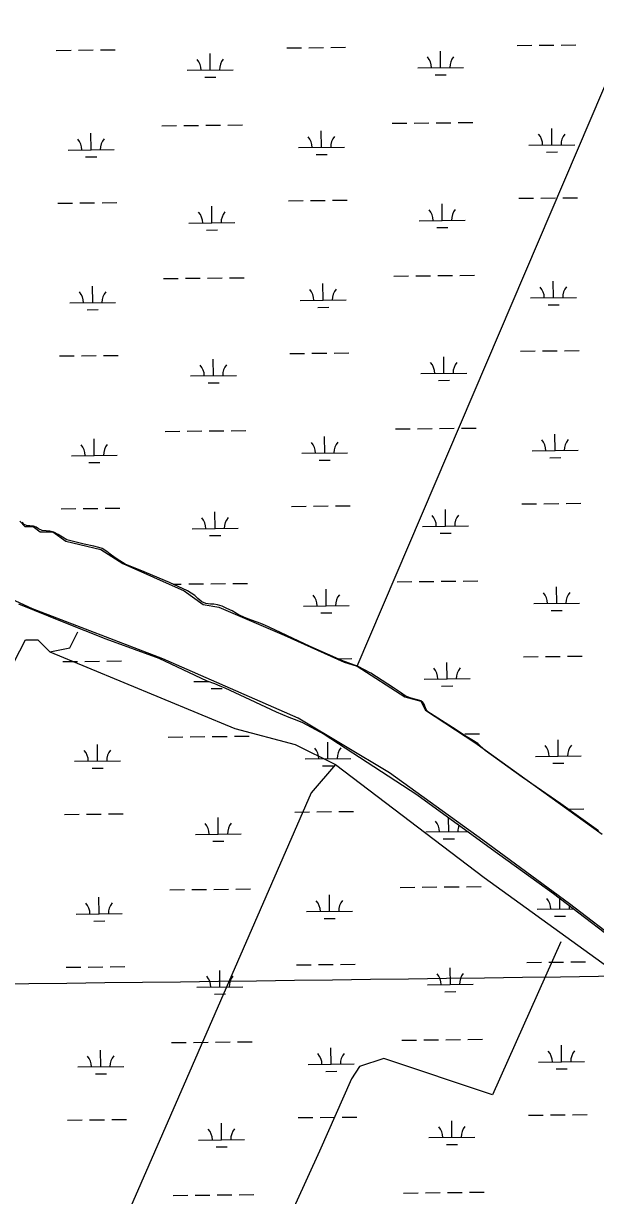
# Model space of a CAD drawing. Extents: x 3734862 to 3772949, y 391520 to 417239.
# Drawn here: x 3754618 to 3755864, y 408713 to 411265 of the extents above; entities that cross this region are included whole.
import ezdxf

# ---------------------------------------------------------------- set-up
doc = ezdxf.new("R2010")
doc.units = 0
for name, color, linetype in [('V-GRID-MAJR', 7, 'Continuous'), ('V-TOPO-SHOR', 7, 'Continuous'), ('V-WETL-SWMP', 7, 'Continuous')]:
    doc.layers.add(name, color=color, linetype=linetype)

msp = doc.modelspace()

# ---------------------------------------------------------------- linework, layer by layer
at = {"layer": 'V-GRID-MAJR'}
msp.add_spline([(3738908.6, 408973.5), (3741556.3, 409006.9), (3746851.6, 409074.3), (3752147, 409142.5), (3757442.4, 409211.4), (3762737.7, 409281.1), (3768033.1, 409351.6), (3770680.7, 409387.1)], degree=3, dxfattribs=at)
at = {"layer": 'V-TOPO-SHOR'}
for p, q in [((3754609.6, 410181.1), (3754621.1, 410169.6)), ((3754621.1, 410169.6), (3754638.8, 410169.6)), ((3754638.8, 410169.6), (3754654.4, 410158.1)), ((3754654.4, 410158.1), (3754681.5, 410158.1)), ((3754681.5, 410158.1), (3754710, 410137.7)), ((3754710, 410137.7), (3754786.7, 410119.6)), ((3754786.7, 410119.6), (3754834.6, 410089.4)), ((3754834.6, 410089.4), (3754968, 410030)), ((3754968, 410030), (3755009.6, 409999.8)), ((3754637.8, 409990.4), (3754591.4, 410011.7)), ((3754921.7, 409881.6), (3754637.8, 409990.4)), ((3755009.6, 409999.8), (3755043.1, 409994.5)), ((3755043.1, 409994.5), (3755185.7, 409933.1)), ((3755185.7, 409933.1), (3755316.5, 409874.3)), ((3755216.5, 409752.4), (3754921.7, 409881.6)), ((3755316.5, 409874.3), (3755344.6, 409865.9)), ((3755344.6, 409865.9), (3755448.8, 409799.3)), ((3755448.8, 409799.3), (3755483.2, 409789.9)), ((3755483.2, 409789.9), (3755493.6, 409770.1)), ((3755415.5, 409633.7), (3755216.5, 409752.4)), ((3755493.6, 409770.1), (3755600.9, 409699.3)), ((3755600.9, 409699.3), (3755878.5, 409499.8)), ((3755618.6, 409486.8), (3755415.5, 409633.7)), ((3755807.1, 409348.2), (3755618.6, 409486.8)), ((3755995.2, 409205), (3755807.1, 409348.2))]:
    msp.add_line(p, q, dxfattribs=at)
for points in [[(3755344.6, 409865.9), (3756162.2, 411780.2), (3756345.4, 412219.8)], [(3754675.1, 409897), (3754718.9, 409905.7), (3754736.4, 409940.8)], [(3753738.1, 407671.8), (3753719.7, 407775.8), (3753728.4, 407819.6), (3753938.8, 408292.9), (3754499.8, 409686.6), (3754622.5, 409923.3), (3754622.5, 409923.3), (3754648.8, 409923.3), (3754675.1, 409897), (3755078.3, 409730.4), (3755209.8, 409695.4), (3755297.4, 409651.5), (3755621.7, 409406.1), (3756568.4, 408722.4), (3756815.8, 408550.6)], [(3755297.4, 409651.5), (3755244.8, 409590.2), (3754973.1, 408967.8), (3754517.3, 407924.8)], [(3755788.3, 409265.9), (3755639.3, 408932.8), (3755402.6, 409011.7), (3755350, 408994.1), (3755332.5, 408967.8), (3755262.4, 408810.1), (3755087, 408424.4)]]:
    msp.add_lwpolyline(points, dxfattribs=at)
at = {"layer": 'V-WETL-SWMP'}
for p, q in [((3754689.4, 411206.3), (3754721.4, 411206.7)), ((3754737.4, 411206.8), (3754769.4, 411207.2)), ((3754785.4, 411207.3), (3754817.4, 411207.7)), ((3755191.3, 411211.6), (3755223.3, 411212)), ((3755239.3, 411212.1), (3755271.3, 411212.5)), ((3755287.3, 411212.6), (3755319.3, 411213)), ((3755526.6, 411168.7), (3755526.2, 411204.7)), ((3755693.2, 411216.9), (3755725.2, 411217.3)), ((3755741.2, 411217.4), (3755773.2, 411217.8)), ((3755789.2, 411217.9), (3755821.2, 411218.3)), ((3755024.7, 411163.4), (3755024.3, 411199.4)), ((3754974.7, 411162.9), (3755074.7, 411164)), ((3755476.6, 411168.2), (3755576.6, 411169.3)), ((3755514.8, 411153.2), (3755538.8, 411153.4)), ((3755012.9, 411147.9), (3755036.9, 411148.1)), ((3755421, 411047.5), (3755453, 411047.9)), ((3755469, 411048), (3755501, 411048.4)), ((3755517, 411048.5), (3755549, 411048.9)), ((3755565, 411049.1), (3755597, 411049.4)), ((3754765.1, 410989.9), (3754764.7, 411025.9)), ((3754919.2, 411042.2), (3754951.2, 411042.6)), ((3754967.2, 411042.7), (3754999.1, 411043.1)), ((3755015.1, 411043.2), (3755047.1, 411043.6)), ((3755063.1, 411043.8), (3755095.1, 411044.1)), ((3755267, 410995.2), (3755266.6, 411031.2)), ((3755768.9, 411000.5), (3755768.5, 411036.5)), ((3755718.9, 410999.9), (3755818.9, 411001)), ((3754715.1, 410989.3), (3754815.1, 410990.4)), ((3754753.3, 410974.3), (3754777.3, 410974.6)), ((3755217, 410994.6), (3755317, 410995.7)), ((3755255.2, 410979.6), (3755279.1, 410979.9)), ((3755757, 410984.9), (3755781, 410985.2)), ((3754692.9, 410873.7), (3754724.9, 410874)), ((3754740.9, 410874.2), (3754772.9, 410874.5)), ((3754788.9, 410874.7), (3754820.9, 410875)), ((3755194.8, 410879), (3755226.8, 410879.3)), ((3755242.8, 410879.5), (3755274.8, 410879.8)), ((3755290.8, 410880), (3755322.8, 410880.3)), ((3755530.1, 410836.1), (3755529.7, 410872.1)), ((3755696.7, 410884.3), (3755728.7, 410884.6)), ((3755744.7, 410884.8), (3755776.7, 410885.1)), ((3755792.7, 410885.3), (3755824.7, 410885.6)), ((3755028.2, 410830.8), (3755027.9, 410866.8)), ((3754978.2, 410830.2), (3755078.2, 410831.3)), ((3755480.1, 410835.5), (3755580.1, 410836.6)), ((3755518.3, 410820.5), (3755542.3, 410820.8)), ((3755016.4, 410815.2), (3755040.4, 410815.5)), ((3755472.5, 410715.4), (3755504.5, 410715.7)), ((3755520.5, 410715.9), (3755552.5, 410716.2)), ((3755568.5, 410716.4), (3755600.5, 410716.7)), ((3754768.6, 410657.2), (3754768.2, 410693.2)), ((3754922.7, 410709.6), (3754954.7, 410709.9)), ((3754970.7, 410710.1), (3755002.7, 410710.4)), ((3755018.7, 410710.6), (3755050.7, 410710.9)), ((3755066.7, 410711.1), (3755098.7, 410711.4)), ((3755270.5, 410662.5), (3755270.1, 410698.5)), ((3755424.5, 410714.9), (3755456.5, 410715.2)), ((3755772.4, 410667.8), (3755772, 410703.8)), ((3755722.4, 410667.3), (3755822.4, 410668.3)), ((3754718.6, 410656.7), (3754818.6, 410657.7)), ((3754756.8, 410641.6), (3754780.8, 410641.9)), ((3755220.5, 410662), (3755320.5, 410663)), ((3755258.7, 410646.9), (3755282.7, 410647.2)), ((3755760.5, 410652.3), (3755784.5, 410652.5)), ((3754696.4, 410541), (3754728.4, 410541.3)), ((3754744.4, 410541.5), (3754776.4, 410541.8)), ((3754792.4, 410542), (3754824.4, 410542.4)), ((3755198.3, 410546.3), (3755230.3, 410546.6)), ((3755246.3, 410546.8), (3755278.3, 410547.2)), ((3755294.3, 410547.3), (3755326.3, 410547.7)), ((3755533.6, 410503.4), (3755533.3, 410539.4)), ((3755700.2, 410551.6), (3755732.2, 410551.9)), ((3755748.2, 410552.1), (3755780.2, 410552.5)), ((3755796.2, 410552.6), (3755828.2, 410553)), ((3755031.8, 410498.1), (3755031.4, 410534.1)), ((3754981.8, 410497.6), (3755081.7, 410498.6)), ((3755483.6, 410502.9), (3755583.6, 410503.9)), ((3755521.8, 410487.9), (3755545.8, 410488.1)), ((3755019.9, 410482.6), (3755043.9, 410482.8)), ((3755572.1, 410383.7), (3755604.1, 410384.1)), ((3754772.1, 410324.5), (3754771.8, 410360.5)), ((3754926.2, 410376.9), (3754958.2, 410377.3)), ((3754974.2, 410377.4), (3755006.2, 410377.8)), ((3755022.2, 410377.9), (3755054.2, 410378.3)), ((3755070.2, 410378.4), (3755102.2, 410378.8)), ((3755274, 410329.8), (3755273.6, 410365.8)), ((3755428.1, 410382.2), (3755460.1, 410382.6)), ((3755476.1, 410382.7), (3755508.1, 410383.1)), ((3755524.1, 410383.2), (3755556.1, 410383.6)), ((3755775.9, 410335.2), (3755775.5, 410371.1)), ((3755725.9, 410334.6), (3755825.9, 410335.7)), ((3754722.1, 410324), (3754822.1, 410325.1)), ((3754760.3, 410309), (3754784.3, 410309.2)), ((3755224, 410329.3), (3755324, 410330.4)), ((3755262.2, 410314.3), (3755286.2, 410314.5)), ((3755764.1, 410319.6), (3755788.1, 410319.8)), ((3754699.9, 410208.3), (3754731.9, 410208.7)), ((3754747.9, 410208.9), (3754779.9, 410209.2)), ((3754795.9, 410209.4), (3754827.9, 410209.7)), ((3755201.8, 410213.6), (3755233.8, 410214)), ((3755249.8, 410214.2), (3755281.8, 410214.5)), ((3755297.8, 410214.7), (3755329.8, 410215)), ((3755537.1, 410170.8), (3755536.8, 410206.8)), ((3755703.7, 410219), (3755735.7, 410219.3)), ((3755751.7, 410219.5), (3755783.7, 410219.8)), ((3755799.7, 410220), (3755831.7, 410220.3)), ((3755035.3, 410165.5), (3755034.9, 410201.5)), ((3754985.3, 410164.9), (3755085.3, 410166)), ((3755487.1, 410170.2), (3755587.1, 410171.3)), ((3755525.3, 410155.2), (3755549.3, 410155.5)), ((3755023.4, 410149.9), (3755047.4, 410150.2)), ((3754943.7, 410044.4), (3754961.7, 410044.6)), ((3754977.7, 410044.8), (3755009.7, 410045.1)), ((3755025.7, 410045.3), (3755057.7, 410045.6)), ((3755073.7, 410045.8), (3755105.7, 410046.1)), ((3755277.5, 409997.2), (3755277.1, 410033.2)), ((3755431.6, 410049.6), (3755463.6, 410049.9)), ((3755479.6, 410050.1), (3755511.6, 410050.4)), ((3755527.6, 410050.6), (3755559.6, 410050.9)), ((3755575.6, 410051.1), (3755607.6, 410051.4)), ((3755779.4, 410002.5), (3755779, 410038.5)), ((3755729.4, 410002), (3755829.4, 410003)), ((3755227.5, 409996.7), (3755327.5, 409997.7)), ((3755265.7, 409981.6), (3755289.7, 409981.9)), ((3755767.6, 409986.9), (3755791.6, 409987.2)), ((3754703.5, 409875.7), (3754735.5, 409876)), ((3754751.5, 409876.2), (3754783.5, 409876.5)), ((3754799.5, 409876.7), (3754831.5, 409877.1)), ((3755301.9, 409882), (3755333.3, 409882.3)), ((3755540.7, 409838.1), (3755540.3, 409874.1)), ((3755707.2, 409886.3), (3755739.2, 409886.6)), ((3755755.2, 409886.8), (3755787.2, 409887.1)), ((3755803.2, 409887.3), (3755835.2, 409887.6)), ((3754988.8, 409832.3), (3755020.6, 409832.6)), ((3755490.7, 409837.6), (3755590.7, 409838.6)), ((3755528.8, 409822.5), (3755552.8, 409822.8)), ((3755027, 409817.3), (3755051, 409817.5)), ((3754779.2, 409659.2), (3754778.8, 409695.2)), ((3754933.2, 409711.6), (3754965.2, 409712)), ((3754981.2, 409712.1), (3755013.2, 409712.5)), ((3755029.2, 409712.6), (3755061.2, 409713)), ((3755077.2, 409713.1), (3755109.2, 409713.5)), ((3755281.1, 409664.5), (3755280.7, 409700.5)), ((3755579.1, 409718.4), (3755611.1, 409718.8)), ((3755782.9, 409669.8), (3755782.5, 409705.8)), ((3755732.9, 409669.3), (3755832.9, 409670.4)), ((3754729.2, 409658.7), (3754829.2, 409659.8)), ((3754767.3, 409643.7), (3754791.3, 409643.9)), ((3755231.1, 409664), (3755331.1, 409665.1)), ((3755269.2, 409649), (3755293.2, 409649.2)), ((3755771.1, 409654.3), (3755795.1, 409654.5)), ((3754707, 409543), (3754739, 409543.4)), ((3754755, 409543.6), (3754787, 409543.9)), ((3754803, 409544.1), (3754835, 409544.4)), ((3755208.9, 409548.3), (3755240.9, 409548.7)), ((3755256.9, 409548.9), (3755288.9, 409549.2)), ((3755304.9, 409549.4), (3755336.9, 409549.7)), ((3755806.7, 409554.7), (3755838.7, 409555)), ((3755042.3, 409500.2), (3755041.9, 409536.2)), ((3755544.2, 409505.5), (3755543.9, 409536.2)), ((3754992.3, 409499.6), (3755092.3, 409500.7)), ((3755494.2, 409504.9), (3755585.7, 409505.9)), ((3755030.5, 409484.6), (3755054.5, 409484.8)), ((3755532.4, 409489.9), (3755556.4, 409490.2)), ((3754936.7, 409379), (3754968.7, 409379.3)), ((3754984.7, 409379.5), (3755016.7, 409379.8)), ((3755032.7, 409380), (3755064.7, 409380.3)), ((3755080.7, 409380.5), (3755112.7, 409380.8)), ((3755284.6, 409331.9), (3755284.2, 409367.9)), ((3755438.6, 409384.3), (3755470.6, 409384.6)), ((3755486.6, 409384.8), (3755518.6, 409385.1)), ((3755534.6, 409385.3), (3755566.6, 409385.6)), ((3755582.6, 409385.8), (3755614.6, 409386.1)), ((3754782.7, 409326.6), (3754782.3, 409362.6)), ((3755786.5, 409337.2), (3755786.2, 409361)), ((3754732.7, 409326.1), (3754832.7, 409327.1)), ((3755234.6, 409331.4), (3755334.6, 409332.4)), ((3755272.7, 409316.3), (3755296.7, 409316.6)), ((3755736.5, 409336.7), (3755816.9, 409337.5)), ((3755774.6, 409321.6), (3755798.6, 409321.9)), ((3754770.9, 409311), (3754794.9, 409311.3)), ((3754710.5, 409210.4), (3754742.5, 409210.7)), ((3754758.5, 409210.9), (3754790.5, 409211.2)), ((3754806.5, 409211.4), (3754838.5, 409211.7)), ((3755212.4, 409215.7), (3755244.4, 409216)), ((3755260.4, 409216.2), (3755292.4, 409216.5)), ((3755308.4, 409216.7), (3755340.4, 409217)), ((3755714.3, 409221), (3755746.3, 409221.3)), ((3755762.3, 409221.5), (3755794.3, 409221.8)), ((3755810.3, 409222), (3755842.3, 409222.3)), ((3755045.8, 409167.5), (3755045.4, 409203.5)), ((3755547.7, 409172.8), (3755547.3, 409208.8)), ((3754995.8, 409167), (3755095.8, 409168)), ((3755497.7, 409172.3), (3755597.7, 409173.3)), ((3755034, 409151.9), (3755058, 409152.2)), ((3755535.9, 409157.2), (3755559.9, 409157.5)), ((3754940.3, 409046.3), (3754972.3, 409046.6)), ((3754988.3, 409046.8), (3755020.2, 409047.1)), ((3755036.2, 409047.3), (3755068.2, 409047.7)), ((3755084.2, 409047.8), (3755116.2, 409048.2)), ((3755288.1, 408999.2), (3755287.7, 409035.2)), ((3755442.1, 409051.6), (3755474.1, 409051.9)), ((3755490.1, 409052.1), (3755522.1, 409052.5)), ((3755538.1, 409052.6), (3755570.1, 409053)), ((3755586.1, 409053.1), (3755618.1, 409053.5)), ((3755790, 409004.5), (3755789.6, 409040.5)), ((3754786.2, 408993.9), (3754785.8, 409029.9)), ((3754736.2, 408993.4), (3754836.2, 408994.5)), ((3755238.1, 408998.7), (3755338.1, 408999.8)), ((3755276.2, 408983.7), (3755300.2, 408983.9)), ((3755740, 409004), (3755840, 409005.1)), ((3755778.1, 408989), (3755802.1, 408989.2)), ((3754774.4, 408978.4), (3754798.4, 408978.6)), ((3754762, 408878.2), (3754794, 408878.6)), ((3754810, 408878.7), (3754842, 408879.1)), ((3755215.9, 408883), (3755247.9, 408883.4)), ((3755263.9, 408883.5), (3755295.9, 408883.9)), ((3755311.9, 408884), (3755343.9, 408884.4)), ((3755717.8, 408888.3), (3755749.8, 408888.7)), ((3755765.8, 408888.8), (3755797.8, 408889.2)), ((3755813.8, 408889.3), (3755845.8, 408889.7)), ((3754714, 408877.7), (3754746, 408878.1)), ((3755049.3, 408834.8), (3755049, 408870.8)), ((3755551.2, 408840.1), (3755550.8, 408876.1)), ((3754999.3, 408834.3), (3755099.3, 408835.4)), ((3755501.2, 408839.6), (3755601.2, 408840.7)), ((3755037.5, 408819.3), (3755061.5, 408819.5)), ((3755539.4, 408824.6), (3755563.4, 408824.8)), ((3754943.8, 408713.6), (3754975.8, 408714)), ((3754991.8, 408714.2), (3755023.8, 408714.5)), ((3755039.8, 408714.7), (3755071.8, 408715)), ((3755087.8, 408715.2), (3755119.8, 408715.5)), ((3755445.6, 408718.9), (3755477.6, 408719.3)), ((3755493.6, 408719.5), (3755525.6, 408719.8)), ((3755541.6, 408720), (3755573.6, 408720.3)), ((3755589.6, 408720.5), (3755621.6, 408720.8))]:
    msp.add_line(p, q, dxfattribs=at)
for points in [[(3755504.8, 409762.5), (3755498, 409767.2), (3755495, 409771.3), (3755493.5, 409774.8), (3755492.5, 409778.8), (3755490.7, 409783.3), (3755488, 409787), (3755483.1, 409790.2), (3755476, 409792.6), (3755467.4, 409794.8), (3755460, 409797.1), (3755449.6, 409800.9), (3755441.2, 409806.9), (3755424.1, 409818.9), (3755374.2, 409850.6), (3755347, 409865.2), (3755311.2, 409877.8), (3755242.5, 409908.9), (3755153.4, 409951), (3755138.2, 409957.4), (3755126.9, 409961.6), (3755114.3, 409966), (3755103.1, 409970.2), (3755091.2, 409975.3), (3755081.6, 409980.6), (3755072.4, 409985.9), (3755060.9, 409991.7), (3755050.3, 409996.1), (3755040.8, 409999), (3755032.2, 410000.7), (3755025.4, 410000.6), (3755014.8, 410002.1), (3755006.2, 410005.7), (3754997.3, 410012.9), (3754990.9, 410019.3), (3754975.3, 410030.1), (3754936, 410047.9), (3754872, 410074.7), (3754839.7, 410087.9), (3754822.2, 410098.8), (3754814.6, 410103.7), (3754806.5, 410109.5), (3754799.3, 410115.5), (3754788.9, 410121.7), (3754781.7, 410124.3), (3754771.3, 410127), (3754750.1, 410131.6), (3754712.5, 410141), (3754693.6, 410152.1), (3754683.9, 410157.6), (3754674.9, 410159.9), (3754667, 410160.2), (3754658.6, 410161), (3754650.4, 410164.8), (3754645.8, 410168.4), (3754640, 410170.3), (3754624.2, 410172.2), (3754619.2, 410174.2), (3754614.7, 410179.3)], [(3754606.8, 410001.2), (3754706, 409961.3), (3754797, 409925.2), (3754912.5, 409883), (3755017, 409833.9), (3755033.8, 409827.8), (3755045.5, 409823.1), (3755056.6, 409819), (3755110.9, 409792.9), (3755168.3, 409766.7), (3755195.7, 409755), (3755213.2, 409748.3), (3755225.3, 409743.4), (3755272.9, 409717.5), (3755474.6, 409586.5), (3755637.6, 409468.2), (3755772.7, 409371.3), (3755953.5, 409233.1)], [(3755870.7, 409507.1), (3755788.5, 409566.1), (3755704.3, 409623.9), (3755623.7, 409682.5), (3755607.9, 409697.2), (3755598.3, 409703.4), (3755590.6, 409707.5), (3755582, 409712.6), (3755560.4, 409726.9), (3755504.8, 409762.5)]]:
    msp.add_lwpolyline(points, dxfattribs=at)
for centre, start, end in [((3754969.5, 411163.3), 359.8334, 41.377), ((3755080, 411164.5), 139.8334, 181.377), ((3755471.4, 411168.6), 359.8334, 41.377), ((3755581.8, 411169.8), 139.8334, 181.377), ((3755713.6, 411000.4), 359.8334, 41.377), ((3755824.1, 411001.5), 139.8334, 181.377), ((3754709.9, 410989.8), 359.8334, 41.377), ((3754820.3, 410990.9), 139.8334, 181.377), ((3755211.7, 410995.1), 359.8334, 41.377), ((3755322.2, 410996.2), 139.8334, 181.377), ((3754973, 410830.7), 359.8334, 41.377), ((3755083.5, 410831.8), 139.8334, 181.377), ((3755474.9, 410836), 359.8334, 41.377), ((3755585.4, 410837.1), 139.8334, 181.377), ((3755717.1, 410667.7), 359.8334, 41.377), ((3755827.6, 410668.9), 139.8334, 181.377), ((3754713.4, 410657.1), 359.8334, 41.377), ((3754823.9, 410658.3), 139.8334, 181.377), ((3755215.3, 410662.4), 359.8334, 41.377), ((3755325.7, 410663.6), 139.8334, 181.377), ((3754976.5, 410498), 359.8334, 41.377), ((3755087, 410499.2), 139.8334, 181.377), ((3755478.4, 410503.3), 359.8334, 41.377), ((3755588.9, 410504.5), 139.8334, 181.377), ((3755720.6, 410335), 359.8334, 41.377), ((3755831.1, 410336.2), 139.8334, 181.377), ((3754716.9, 410324.4), 359.8334, 41.377), ((3754827.4, 410325.6), 139.8334, 181.377), ((3755218.8, 410329.7), 359.8334, 41.377), ((3755329.2, 410330.9), 139.8334, 181.377), ((3754980, 410165.3), 359.8334, 41.377), ((3755090.5, 410166.5), 139.8334, 181.377), ((3755481.9, 410170.6), 359.8334, 41.377), ((3755592.4, 410171.8), 139.8334, 181.377), ((3755222.3, 409997.1), 359.8334, 41.377), ((3755332.8, 409998.3), 139.8334, 181.377), ((3755724.2, 410002.4), 359.8334, 41.377), ((3755834.6, 410003.6), 139.8334, 181.377), ((3755485.4, 409838), 359.8334, 41.377), ((3755595.9, 409839.2), 139.8334, 181.377), ((3754983.5, 409832.7), 359.8334, 0.9312), ((3754723.9, 409659.1), 359.8334, 41.377), ((3754834.4, 409660.3), 139.8334, 181.377), ((3755225.8, 409664.4), 359.8334, 41.377), ((3755336.3, 409665.6), 139.8334, 181.377), ((3755727.7, 409669.7), 359.8334, 41.377), ((3755838.2, 409670.9), 139.8334, 181.377), ((3754987.1, 409500), 359.8334, 41.377), ((3755097.5, 409501.2), 139.8334, 181.377), ((3755488.9, 409505.3), 359.8334, 41.377), ((3755599.4, 409506.5), 158.1053, 181.377), ((3754727.4, 409326.5), 359.8334, 41.377), ((3754837.9, 409327.6), 139.8334, 181.377), ((3755229.3, 409331.8), 359.8334, 41.377), ((3755339.8, 409332.9), 139.8334, 181.377), ((3755731.2, 409337.1), 359.8334, 41.377), ((3755841.7, 409338.2), 168.8958, 181.377), ((3754990.6, 409167.4), 359.8334, 41.377), ((3755101.1, 409168.6), 139.8334, 181.377), ((3755492.5, 409172.7), 359.8334, 41.377), ((3755602.9, 409173.9), 139.8334, 181.377), ((3754731, 408993.8), 359.8334, 41.377), ((3754841.4, 408995), 139.8334, 181.377), ((3755232.8, 408999.1), 359.8334, 41.377), ((3755343.3, 409000.3), 139.8334, 181.377), ((3755734.7, 409004.4), 359.8334, 41.377), ((3755845.2, 409005.6), 139.8334, 181.377), ((3754994.1, 408834.7), 359.8334, 41.377), ((3755104.6, 408835.9), 139.8334, 181.377), ((3755496, 408840), 359.8334, 41.377), ((3755606.5, 408841.2), 139.8334, 181.377)]:
    msp.add_arc(centre, 35.2, start, end, dxfattribs=at)

doc.saveas('drawing.dxf')
